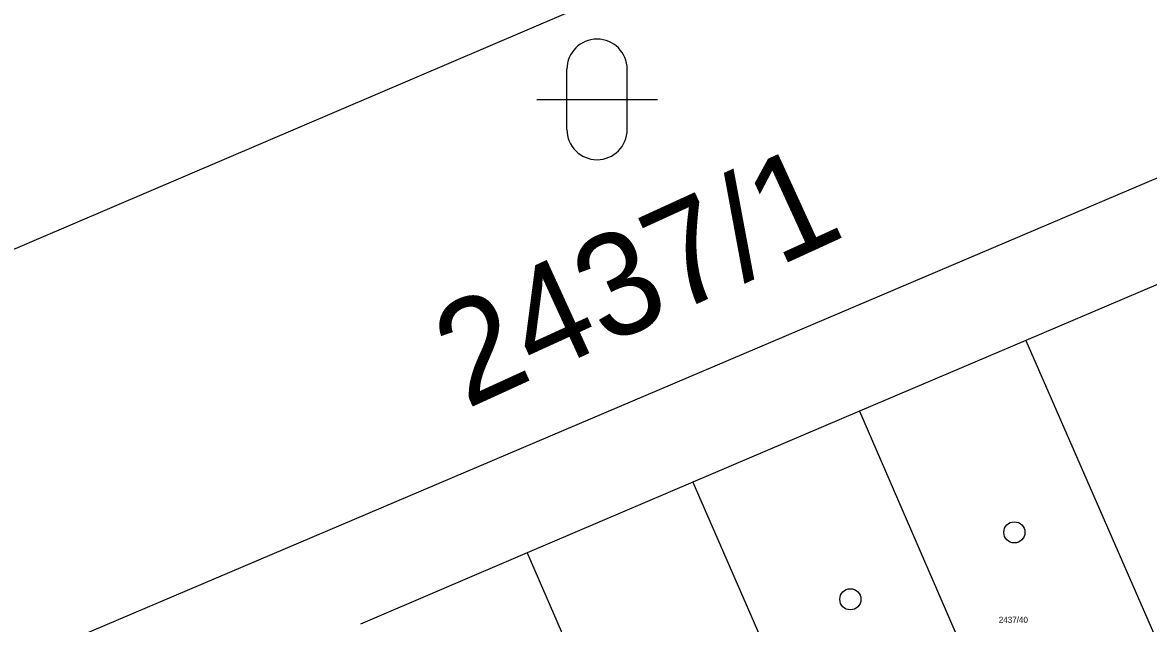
# Model space of a CAD drawing. Extents: x -822293 to -820259, y -1071573 to -1068794.
# Drawn here: x -820519.42 to -820500.75, y -1069578.27 to -1069568.31 of the extents above; entities that cross this region are included whole.
import ezdxf

# ---------------------------------------------------------------- set-up
doc = ezdxf.new("R2010")
doc.units = 0
for name, color, linetype in [('Vrstva 1', 7, 'Continuous'), ('Vrstva 10', 7, 'Continuous'), ('Vrstva 16', 7, 'Continuous'), ('Vrstva 18', 7, 'Continuous'), ('Vrstva 19', 7, 'Continuous'), ('Vrstva 25', 7, 'Continuous')]:
    doc.layers.add(name, color=color, linetype=linetype)

msp = doc.modelspace()

# ---------------------------------------------------------------- linework, layer by layer
at = {"layer": 'Vrstva 1'}
for p, q in [((-820529.19, -1069576.18), (-820485.59, -1069557.54)), ((-820500.02, -1069572.4), (-820502.78, -1069573.58)), ((-820502.78, -1069573.58), (-820505.54, -1069574.75)), ((-820502.78, -1069573.58), (-820500.47, -1069578.87)), ((-820505.54, -1069574.75), (-820508.3, -1069575.93)), ((-820505.54, -1069574.75), (-820503.28, -1069579.95)), ((-820508.3, -1069575.93), (-820511.05, -1069577.1)), ((-820508.3, -1069575.93), (-820506.08, -1069581.02)), ((-820511.05, -1069577.1), (-820513.81, -1069578.28)), ((-820511.05, -1069577.1), (-820508.88, -1069582.1))]:
    msp.add_line(p, q, dxfattribs=at)
at = {"layer": 'Vrstva 10'}
msp.add_spline([(-820396.61, -1069576.94), (-820402.69, -1069578.49), (-820405.27, -1069579.21), (-820406.43, -1069579.53), (-820438.24, -1069587.5), (-820457.43, -1069592.39), (-820477.68, -1069597.79), (-820496.15, -1069603.16), (-820515.37, -1069609.41), (-820535.3, -1069616.98), (-820554.11, -1069625.3), (-820571.83, -1069634.26), (-820585.28, -1069641.81), (-820606.27, -1069655.04), (-820628.29, -1069671.01), (-820647.93, -1069687.34), (-820667.41, -1069705.6), (-820680.13, -1069718.49), (-820694.73, -1069734.03), (-820703.98, -1069744.22)], degree=3, dxfattribs=at)
at = {"layer": 'Vrstva 16'}
msp.add_line((-820578.78, -1069604.11), (-820441.76, -1069545.87), dxfattribs=at)
at = {"layer": 'Vrstva 25'}
for p, q in [((-820510.39, -1069570.08), (-820510.39, -1069569.08)), ((-820509.39, -1069570.08), (-820509.39, -1069569.08)), ((-820510.89, -1069569.58), (-820508.89, -1069569.58))]:
    msp.add_line(p, q, dxfattribs=at)
for centre in [(-820502.97, -1069576.76), (-820505.69, -1069577.87)]:
    msp.add_circle(centre, 0.175, dxfattribs=at)
for centre, start, end in [((-820509.89, -1069569.08), 0, 180), ((-820509.89, -1069570.08), 180, 0)]:
    msp.add_arc(centre, 0.5, start, end, dxfattribs=at)

# ---------------------------------------------------------------- texts
at = {"layer": 'Vrstva 18'}
msp.add_text('2437/1', height=1.7, rotation=24.5799, dxfattribs=at).set_placement((-820512.056, -1069574.721))
at = {"layer": 'Vrstva 19'}
msp.add_text('2437/40', height=0.1, dxfattribs=at).set_placement((-820503.229, -1069578.26))

doc.saveas('drawing.dxf')
